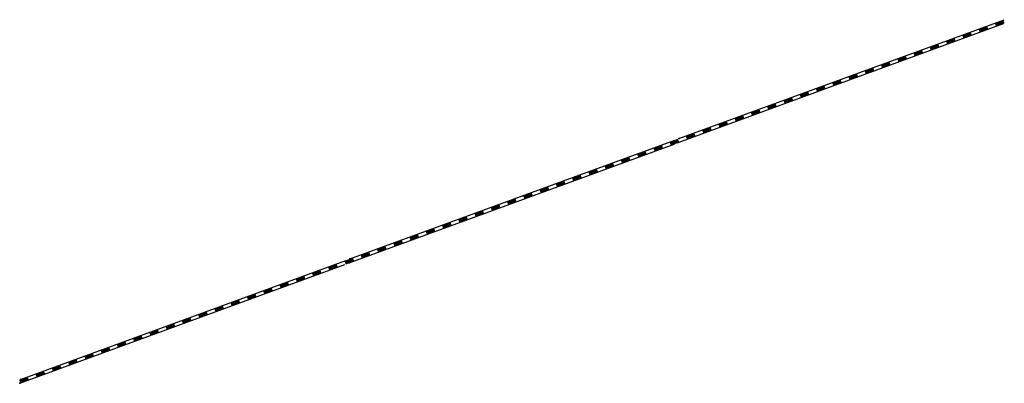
# Model space of a CAD drawing. Header units: metres. Extents: x 123819 to 142731, y 393440 to 405763.
# Tile 320 of 346: x 140190 to 140759, y 398749 to 398959. Entities that reach past the tile are written whole.
import ezdxf

# ---------------------------------------------------------------- set-up
doc = ezdxf.new("R2010")
doc.units = ezdxf.units.M
doc.header["$MEASUREMENT"] = 0
doc.layers.add('gs-knt-spoorlijn', color=7, linetype='Continuous', lineweight=30)

msp = doc.modelspace()

# ---------------------------------------------------------------- linework, layer by layer
at = {"layer": 'gs-knt-spoorlijn', "color": 7, "linetype": 'Continuous'}
for p, q in [((140570.73, 398887.86), (140758.56, 398956.57)), ((140571.16, 398890.15), (140758.99, 398958.86)), ((140753.82, 398956.75), (140758.52, 398958.46)), ((140753.89, 398956.56), (140758.59, 398958.28)), ((140753.96, 398956.37), (140758.66, 398958.09)), ((140754.03, 398956.18), (140758.73, 398957.9)), ((140754.1, 398955.99), (140758.79, 398957.71)), ((140754.17, 398955.81), (140758.86, 398957.52)), ((140754.24, 398955.62), (140758.93, 398957.34)), ((140754.3, 398955.43), (140759, 398957.15)), ((140754.37, 398955.24), (140759.07, 398956.96)), ((140735.04, 398949.88), (140739.74, 398951.59)), ((140735.11, 398949.69), (140739.81, 398951.41)), ((140735.18, 398949.5), (140739.87, 398951.22)), ((140735.25, 398949.31), (140739.94, 398951.03)), ((140735.32, 398949.12), (140740.01, 398950.84)), ((140735.38, 398948.94), (140740.08, 398950.65)), ((140735.45, 398948.75), (140740.15, 398950.47)), ((140735.52, 398948.56), (140740.22, 398950.28)), ((140735.59, 398948.37), (140740.29, 398950.09)), ((140744.43, 398953.31), (140749.13, 398955.03)), ((140744.5, 398953.12), (140749.2, 398954.84)), ((140744.57, 398952.94), (140749.27, 398954.65)), ((140744.64, 398952.75), (140749.33, 398954.47)), ((140744.71, 398952.56), (140749.4, 398954.28)), ((140744.78, 398952.37), (140749.47, 398954.09)), ((140744.84, 398952.18), (140749.54, 398953.9)), ((140744.91, 398952), (140749.61, 398953.71)), ((140744.98, 398951.81), (140749.68, 398953.53)), ((140716.26, 398943), (140720.95, 398944.72)), ((140716.33, 398942.82), (140721.02, 398944.53)), ((140716.4, 398942.63), (140721.09, 398944.35)), ((140725.65, 398946.44), (140730.35, 398948.16)), ((140725.72, 398946.25), (140730.41, 398947.97)), ((140725.79, 398946.06), (140730.48, 398947.78)), ((140725.86, 398945.88), (140730.55, 398947.59)), ((140725.92, 398945.69), (140730.62, 398947.41)), ((140725.99, 398945.5), (140730.69, 398947.22)), ((140726.06, 398945.31), (140730.76, 398947.03)), ((140726.13, 398945.13), (140730.83, 398946.84)), ((140726.2, 398944.94), (140730.9, 398946.65)), ((140706.87, 398939.57), (140711.56, 398941.29)), ((140706.94, 398939.38), (140711.63, 398941.1)), ((140707, 398939.19), (140711.7, 398940.91)), ((140707.07, 398939.01), (140711.77, 398940.72)), ((140707.14, 398938.82), (140711.84, 398940.54)), ((140707.21, 398938.63), (140711.91, 398940.35)), ((140707.28, 398938.44), (140711.98, 398940.16)), ((140707.35, 398938.25), (140712.04, 398939.97)), ((140707.42, 398938.07), (140712.11, 398939.78)), ((140716.46, 398942.44), (140721.16, 398944.16)), ((140716.53, 398942.25), (140721.23, 398943.97)), ((140716.6, 398942.07), (140721.3, 398943.78)), ((140716.67, 398941.88), (140721.37, 398943.6)), ((140716.74, 398941.69), (140721.44, 398943.41)), ((140716.81, 398941.5), (140721.5, 398943.22)), ((140688.08, 398932.7), (140692.78, 398934.42)), ((140688.15, 398932.51), (140692.85, 398934.23)), ((140688.22, 398932.32), (140692.92, 398934.04)), ((140688.29, 398932.13), (140692.99, 398933.85)), ((140688.36, 398931.95), (140693.06, 398933.66)), ((140688.43, 398931.76), (140693.12, 398933.48)), ((140688.5, 398931.57), (140693.19, 398933.29)), ((140688.57, 398931.38), (140693.26, 398933.1)), ((140688.63, 398931.2), (140693.33, 398932.91)), ((140697.48, 398936.13), (140702.17, 398937.85)), ((140697.54, 398935.95), (140702.24, 398937.66)), ((140697.61, 398935.76), (140702.31, 398937.48)), ((140697.68, 398935.57), (140702.38, 398937.29)), ((140697.75, 398935.38), (140702.45, 398937.1)), ((140697.82, 398935.19), (140702.52, 398936.91)), ((140697.89, 398935.01), (140702.58, 398936.72)), ((140697.96, 398934.82), (140702.65, 398936.54)), ((140698.03, 398934.63), (140702.72, 398936.35)), ((140669.3, 398925.83), (140674, 398927.54)), ((140669.37, 398925.64), (140674.07, 398927.36)), ((140669.44, 398925.45), (140674.14, 398927.17)), ((140678.69, 398929.26), (140683.39, 398930.98)), ((140678.76, 398929.07), (140683.46, 398930.79)), ((140678.83, 398928.89), (140683.53, 398930.6)), ((140678.9, 398928.7), (140683.6, 398930.42)), ((140678.97, 398928.51), (140683.66, 398930.23)), ((140679.04, 398928.32), (140683.73, 398930.04)), ((140679.11, 398928.14), (140683.8, 398929.85)), ((140679.17, 398927.95), (140683.87, 398929.67)), ((140679.24, 398927.76), (140683.94, 398929.48)), ((140659.91, 398922.39), (140664.61, 398924.11)), ((140659.98, 398922.2), (140664.67, 398923.92)), ((140660.05, 398922.02), (140664.74, 398923.73)), ((140660.12, 398921.83), (140664.81, 398923.55)), ((140660.19, 398921.64), (140664.88, 398923.36)), ((140660.25, 398921.45), (140664.95, 398923.17)), ((140660.32, 398921.26), (140665.02, 398922.98)), ((140660.39, 398921.08), (140665.09, 398922.79)), ((140660.46, 398920.89), (140665.16, 398922.61)), ((140669.51, 398925.26), (140674.2, 398926.98)), ((140669.58, 398925.08), (140674.27, 398926.79)), ((140669.65, 398924.89), (140674.34, 398926.61)), ((140669.71, 398924.7), (140674.41, 398926.42)), ((140669.78, 398924.51), (140674.48, 398926.23)), ((140669.85, 398924.32), (140674.55, 398926.04)), ((140641.13, 398915.52), (140645.82, 398917.24)), ((140641.2, 398915.33), (140645.89, 398917.05)), ((140641.27, 398915.14), (140645.96, 398916.86)), ((140641.33, 398914.96), (140646.03, 398916.67)), ((140641.4, 398914.77), (140646.1, 398916.49)), ((140641.47, 398914.58), (140646.17, 398916.3)), ((140641.54, 398914.39), (140646.24, 398916.11)), ((140641.61, 398914.21), (140646.3, 398915.92)), ((140650.52, 398918.96), (140655.21, 398920.67)), ((140650.59, 398918.77), (140655.28, 398920.49)), ((140650.66, 398918.58), (140655.35, 398920.3)), ((140650.73, 398918.39), (140655.42, 398920.11)), ((140650.79, 398918.2), (140655.49, 398919.92)), ((140650.86, 398918.02), (140655.56, 398919.73)), ((140650.93, 398917.83), (140655.63, 398919.55)), ((140651, 398917.64), (140655.7, 398919.36)), ((140651.07, 398917.45), (140655.76, 398919.17)), ((140622.35, 398908.65), (140627.04, 398910.37)), ((140622.41, 398908.46), (140627.11, 398910.18)), ((140631.74, 398912.08), (140636.43, 398913.8)), ((140631.81, 398911.9), (140636.5, 398913.61)), ((140631.87, 398911.71), (140636.57, 398913.43)), ((140631.94, 398911.52), (140636.64, 398913.24)), ((140632.01, 398911.33), (140636.71, 398913.05)), ((140632.08, 398911.15), (140636.78, 398912.86)), ((140632.15, 398910.96), (140636.84, 398912.68)), ((140632.22, 398910.77), (140636.91, 398912.49)), ((140632.29, 398910.58), (140636.98, 398912.3)), ((140641.68, 398914.02), (140646.37, 398915.74)), ((140612.95, 398905.21), (140617.65, 398906.93)), ((140613.02, 398905.03), (140617.72, 398906.74)), ((140613.09, 398904.84), (140617.79, 398906.56)), ((140613.16, 398904.65), (140617.86, 398906.37)), ((140613.23, 398904.46), (140617.92, 398906.18)), ((140613.3, 398904.27), (140617.99, 398905.99)), ((140613.37, 398904.09), (140618.06, 398905.8)), ((140613.43, 398903.9), (140618.13, 398905.62)), ((140613.5, 398903.71), (140618.2, 398905.43)), ((140622.48, 398908.27), (140627.18, 398909.99)), ((140622.55, 398908.09), (140627.25, 398909.8)), ((140622.62, 398907.9), (140627.32, 398909.62)), ((140622.69, 398907.71), (140627.38, 398909.43)), ((140622.76, 398907.52), (140627.45, 398909.24)), ((140622.83, 398907.33), (140627.52, 398909.05)), ((140622.89, 398907.15), (140627.59, 398908.86)), ((140594.17, 398898.34), (140598.87, 398900.06)), ((140594.24, 398898.15), (140598.94, 398899.87)), ((140594.31, 398897.97), (140599, 398899.68)), ((140594.38, 398897.78), (140599.07, 398899.5)), ((140594.45, 398897.59), (140599.14, 398899.31)), ((140594.51, 398897.4), (140599.21, 398899.12)), ((140594.58, 398897.22), (140599.28, 398898.93)), ((140594.65, 398897.03), (140599.35, 398898.75)), ((140603.56, 398901.78), (140608.26, 398903.5)), ((140603.63, 398901.59), (140608.33, 398903.31)), ((140603.7, 398901.4), (140608.4, 398903.12)), ((140603.77, 398901.21), (140608.46, 398902.93)), ((140603.84, 398901.03), (140608.53, 398902.74)), ((140603.91, 398900.84), (140608.6, 398902.56)), ((140603.97, 398900.65), (140608.67, 398902.37)), ((140604.04, 398900.46), (140608.74, 398902.18)), ((140604.11, 398900.28), (140608.81, 398901.99)), ((140575.39, 398891.47), (140580.08, 398893.19)), ((140584.78, 398894.91), (140589.48, 398896.63)), ((140584.85, 398894.72), (140589.54, 398896.44)), ((140584.92, 398894.53), (140589.61, 398896.25)), ((140584.99, 398894.34), (140589.68, 398896.06)), ((140585.05, 398894.16), (140589.75, 398895.87)), ((140585.12, 398893.97), (140589.82, 398895.69)), ((140585.19, 398893.78), (140589.89, 398895.5)), ((140585.26, 398893.59), (140589.96, 398895.31)), ((140585.33, 398893.4), (140590.03, 398895.12)), ((140594.72, 398896.84), (140599.42, 398898.56)), ((140380.98, 398820.58), (140568.81, 398889.29)), ((140566, 398888.04), (140570.69, 398889.75)), ((140566.07, 398887.85), (140570.76, 398889.57)), ((140566.13, 398887.66), (140570.83, 398889.38)), ((140566.2, 398887.47), (140570.9, 398889.19)), ((140566.27, 398887.28), (140570.97, 398889)), ((140566.34, 398887.1), (140571.04, 398888.81)), ((140566.41, 398886.91), (140571.11, 398888.63)), ((140566.48, 398886.72), (140571.17, 398888.44)), ((140566.55, 398886.53), (140571.24, 398888.25)), ((140575.46, 398891.28), (140580.15, 398893)), ((140575.53, 398891.1), (140580.22, 398892.81)), ((140575.59, 398890.91), (140580.29, 398892.63)), ((140575.66, 398890.72), (140580.36, 398892.44)), ((140575.73, 398890.53), (140580.43, 398892.25)), ((140575.8, 398890.34), (140580.5, 398892.06)), ((140575.87, 398890.16), (140580.57, 398891.87)), ((140575.94, 398889.97), (140580.63, 398891.69)), ((140380.56, 398818.3), (140568.39, 398887.01)), ((140547.21, 398881.17), (140551.91, 398882.88)), ((140547.28, 398880.98), (140551.98, 398882.7)), ((140547.35, 398880.79), (140552.05, 398882.51)), ((140547.42, 398880.6), (140552.12, 398882.32)), ((140547.49, 398880.41), (140552.18, 398882.13)), ((140547.56, 398880.23), (140552.25, 398881.94)), ((140547.63, 398880.04), (140552.32, 398881.76)), ((140556.61, 398884.6), (140561.3, 398886.32)), ((140556.67, 398884.41), (140561.37, 398886.13)), ((140556.74, 398884.23), (140561.44, 398885.94)), ((140556.81, 398884.04), (140561.51, 398885.76)), ((140556.88, 398883.85), (140561.58, 398885.57)), ((140556.95, 398883.66), (140561.65, 398885.38)), ((140557.02, 398883.47), (140561.71, 398885.19)), ((140557.09, 398883.29), (140561.78, 398885)), ((140557.16, 398883.1), (140561.85, 398884.82)), ((140528.43, 398874.29), (140533.13, 398876.01)), ((140537.82, 398877.73), (140542.52, 398879.45)), ((140537.89, 398877.54), (140542.59, 398879.26)), ((140537.96, 398877.35), (140542.66, 398879.07)), ((140538.03, 398877.17), (140542.72, 398878.88)), ((140538.1, 398876.98), (140542.79, 398878.7)), ((140538.17, 398876.79), (140542.86, 398878.51)), ((140538.24, 398876.6), (140542.93, 398878.32)), ((140538.3, 398876.41), (140543, 398878.13)), ((140538.37, 398876.23), (140543.07, 398877.94)), ((140547.7, 398879.85), (140552.39, 398881.57)), ((140547.76, 398879.66), (140552.46, 398881.38)), ((140519.04, 398870.86), (140523.74, 398872.58)), ((140519.11, 398870.67), (140523.8, 398872.39)), ((140519.18, 398870.48), (140523.87, 398872.2)), ((140519.25, 398870.3), (140523.94, 398872.01)), ((140519.32, 398870.11), (140524.01, 398871.83)), ((140519.38, 398869.92), (140524.08, 398871.64)), ((140519.45, 398869.73), (140524.15, 398871.45)), ((140519.52, 398869.54), (140524.22, 398871.26)), ((140519.59, 398869.36), (140524.29, 398871.07)), ((140528.5, 398874.11), (140533.2, 398875.82)), ((140528.57, 398873.92), (140533.26, 398875.64)), ((140528.64, 398873.73), (140533.33, 398875.45)), ((140528.71, 398873.54), (140533.4, 398875.26)), ((140528.78, 398873.36), (140533.47, 398875.07)), ((140528.84, 398873.17), (140533.54, 398874.89)), ((140528.91, 398872.98), (140533.61, 398874.7)), ((140528.98, 398872.79), (140533.68, 398874.51)), ((140500.26, 398863.99), (140504.95, 398865.71)), ((140500.33, 398863.8), (140505.02, 398865.52)), ((140500.4, 398863.61), (140505.09, 398865.33)), ((140500.46, 398863.42), (140505.16, 398865.14)), ((140500.53, 398863.24), (140505.23, 398864.95)), ((140500.6, 398863.05), (140505.3, 398864.77)), ((140500.67, 398862.86), (140505.37, 398864.58)), ((140509.65, 398867.42), (140514.34, 398869.14)), ((140509.72, 398867.24), (140514.41, 398868.95)), ((140509.79, 398867.05), (140514.48, 398868.77)), ((140509.86, 398866.86), (140514.55, 398868.58)), ((140509.92, 398866.67), (140514.62, 398868.39)), ((140509.99, 398866.48), (140514.69, 398868.2)), ((140510.06, 398866.3), (140514.76, 398868.01)), ((140510.13, 398866.11), (140514.83, 398867.83)), ((140510.2, 398865.92), (140514.89, 398867.64)), ((140490.87, 398860.55), (140495.56, 398862.27)), ((140490.94, 398860.36), (140495.63, 398862.08)), ((140491, 398860.18), (140495.7, 398861.89)), ((140491.07, 398859.99), (140495.77, 398861.71)), ((140491.14, 398859.8), (140495.84, 398861.52)), ((140491.21, 398859.61), (140495.91, 398861.33)), ((140491.28, 398859.43), (140495.97, 398861.14)), ((140491.35, 398859.24), (140496.04, 398860.96)), ((140491.42, 398859.05), (140496.11, 398860.77)), ((140500.74, 398862.67), (140505.43, 398864.39)), ((140500.81, 398862.49), (140505.5, 398864.2)), ((140472.08, 398853.68), (140476.78, 398855.4)), ((140472.15, 398853.49), (140476.85, 398855.21)), ((140472.22, 398853.31), (140476.92, 398855.02)), ((140472.29, 398853.12), (140476.99, 398854.84)), ((140472.36, 398852.93), (140477.05, 398854.65)), ((140472.43, 398852.74), (140477.12, 398854.46)), ((140472.5, 398852.55), (140477.19, 398854.27)), ((140472.56, 398852.37), (140477.26, 398854.08)), ((140472.63, 398852.18), (140477.33, 398853.9)), ((140481.48, 398857.12), (140486.17, 398858.83)), ((140481.54, 398856.93), (140486.24, 398858.65)), ((140481.61, 398856.74), (140486.31, 398858.46)), ((140481.68, 398856.55), (140486.38, 398858.27)), ((140481.75, 398856.37), (140486.45, 398858.08)), ((140481.82, 398856.18), (140486.51, 398857.9)), ((140481.89, 398855.99), (140486.58, 398857.71)), ((140481.96, 398855.8), (140486.65, 398857.52)), ((140482.02, 398855.61), (140486.72, 398857.33)), ((140453.3, 398846.81), (140458, 398848.53)), ((140453.37, 398846.62), (140458.07, 398848.34)), ((140453.44, 398846.43), (140458.13, 398848.15)), ((140453.51, 398846.25), (140458.2, 398847.96)), ((140453.58, 398846.06), (140458.27, 398847.78)), ((140453.64, 398845.87), (140458.34, 398847.59)), ((140462.69, 398850.25), (140467.39, 398851.96)), ((140462.76, 398850.06), (140467.46, 398851.78)), ((140462.83, 398849.87), (140467.53, 398851.59)), ((140462.9, 398849.68), (140467.59, 398851.4)), ((140462.97, 398849.49), (140467.66, 398851.21)), ((140463.04, 398849.31), (140467.73, 398851.02)), ((140463.1, 398849.12), (140467.8, 398850.84)), ((140463.17, 398848.93), (140467.87, 398850.65)), ((140463.24, 398848.74), (140467.94, 398850.46)), ((140443.91, 398843.37), (140448.61, 398845.09)), ((140443.98, 398843.19), (140448.67, 398844.9)), ((140444.05, 398843), (140448.74, 398844.72)), ((140444.12, 398842.81), (140448.81, 398844.53)), ((140444.18, 398842.62), (140448.88, 398844.34)), ((140444.25, 398842.44), (140448.95, 398844.15)), ((140444.32, 398842.25), (140449.02, 398843.97)), ((140444.39, 398842.06), (140449.09, 398843.78)), ((140444.46, 398841.87), (140449.16, 398843.59)), ((140453.71, 398845.68), (140458.41, 398847.4)), ((140453.78, 398845.5), (140458.48, 398847.21)), ((140453.85, 398845.31), (140458.55, 398847.03)), ((140425.13, 398836.5), (140429.82, 398838.22)), ((140425.2, 398836.32), (140429.89, 398838.03)), ((140425.26, 398836.13), (140429.96, 398837.85)), ((140425.33, 398835.94), (140430.03, 398837.66)), ((140425.4, 398835.75), (140430.1, 398837.47)), ((140425.47, 398835.56), (140430.17, 398837.28)), ((140425.54, 398835.38), (140430.23, 398837.09)), ((140425.61, 398835.19), (140430.3, 398836.91)), ((140425.68, 398835), (140430.37, 398836.72)), ((140434.52, 398839.94), (140439.21, 398841.66)), ((140434.59, 398839.75), (140439.28, 398841.47)), ((140434.66, 398839.56), (140439.35, 398841.28)), ((140434.72, 398839.38), (140439.42, 398841.09)), ((140434.79, 398839.19), (140439.49, 398840.91)), ((140434.86, 398839), (140439.56, 398840.72)), ((140434.93, 398838.81), (140439.63, 398840.53)), ((140435, 398838.62), (140439.69, 398840.34)), ((140435.07, 398838.44), (140439.76, 398840.15)), ((140406.34, 398829.63), (140411.04, 398831.35)), ((140406.41, 398829.44), (140411.11, 398831.16)), ((140406.48, 398829.26), (140411.18, 398830.97)), ((140406.55, 398829.07), (140411.25, 398830.79)), ((140406.62, 398828.88), (140411.31, 398830.6)), ((140415.74, 398833.07), (140420.43, 398834.79)), ((140415.8, 398832.88), (140420.5, 398834.6)), ((140415.87, 398832.69), (140420.57, 398834.41)), ((140415.94, 398832.5), (140420.64, 398834.22)), ((140416.01, 398832.32), (140420.71, 398834.03)), ((140416.08, 398832.13), (140420.77, 398833.85)), ((140416.15, 398831.94), (140420.84, 398833.66)), ((140416.22, 398831.75), (140420.91, 398833.47)), ((140416.29, 398831.57), (140420.98, 398833.28)), ((140396.95, 398826.2), (140401.65, 398827.92)), ((140397.02, 398826.01), (140401.72, 398827.73)), ((140397.09, 398825.82), (140401.79, 398827.54)), ((140397.16, 398825.63), (140401.85, 398827.35)), ((140397.23, 398825.45), (140401.92, 398827.16)), ((140397.3, 398825.26), (140401.99, 398826.98)), ((140397.37, 398825.07), (140402.06, 398826.79)), ((140397.43, 398824.88), (140402.13, 398826.6)), ((140397.5, 398824.69), (140402.2, 398826.41)), ((140406.69, 398828.69), (140411.38, 398830.41)), ((140406.76, 398828.51), (140411.45, 398830.22)), ((140406.83, 398828.32), (140411.52, 398830.04)), ((140406.89, 398828.13), (140411.59, 398829.85)), ((140190.81, 398751.01), (140378.64, 398819.72)), ((140378.17, 398819.33), (140382.87, 398821.04)), ((140378.24, 398819.14), (140382.93, 398820.86)), ((140378.31, 398818.95), (140383, 398820.67)), ((140378.38, 398818.76), (140383.07, 398820.48)), ((140378.45, 398818.57), (140383.14, 398820.29)), ((140378.51, 398818.39), (140383.21, 398820.1)), ((140378.58, 398818.2), (140383.28, 398819.92)), ((140378.65, 398818.01), (140383.35, 398819.73)), ((140378.72, 398817.82), (140383.42, 398819.54)), ((140387.56, 398822.76), (140392.26, 398824.48)), ((140387.63, 398822.57), (140392.33, 398824.29)), ((140387.7, 398822.39), (140392.39, 398824.1)), ((140387.77, 398822.2), (140392.46, 398823.92)), ((140387.84, 398822.01), (140392.53, 398823.73)), ((140387.91, 398821.82), (140392.6, 398823.54)), ((140387.97, 398821.63), (140392.67, 398823.35)), ((140388.04, 398821.45), (140392.74, 398823.16)), ((140388.11, 398821.26), (140392.81, 398822.98)), ((140190.38, 398748.73), (140378.21, 398817.44)), ((140359.39, 398812.46), (140364.08, 398814.17)), ((140359.46, 398812.27), (140364.15, 398813.99)), ((140359.53, 398812.08), (140364.22, 398813.8)), ((140359.59, 398811.89), (140364.29, 398813.61)), ((140359.66, 398811.7), (140364.36, 398813.42)), ((140368.78, 398815.89), (140373.47, 398817.61)), ((140368.85, 398815.7), (140373.54, 398817.42)), ((140368.92, 398815.52), (140373.61, 398817.23)), ((140368.99, 398815.33), (140373.68, 398817.05)), ((140369.05, 398815.14), (140373.75, 398816.86)), ((140369.12, 398814.95), (140373.82, 398816.67)), ((140369.19, 398814.76), (140373.89, 398816.48)), ((140369.26, 398814.58), (140373.96, 398816.29)), ((140369.33, 398814.39), (140374.02, 398816.11)), ((140350, 398809.02), (140354.69, 398810.74)), ((140350.06, 398808.83), (140354.76, 398810.55)), ((140350.13, 398808.64), (140354.83, 398810.36)), ((140350.2, 398808.46), (140354.9, 398810.17)), ((140350.27, 398808.27), (140354.97, 398809.99)), ((140350.34, 398808.08), (140355.04, 398809.8)), ((140350.41, 398807.89), (140355.1, 398809.61)), ((140350.48, 398807.7), (140355.17, 398809.42)), ((140350.55, 398807.52), (140355.24, 398809.23)), ((140359.73, 398811.52), (140364.43, 398813.23)), ((140359.8, 398811.33), (140364.5, 398813.05)), ((140359.87, 398811.14), (140364.56, 398812.86)), ((140359.94, 398810.95), (140364.63, 398812.67)), ((140331.21, 398802.15), (140335.91, 398803.87)), ((140331.28, 398801.96), (140335.98, 398803.68)), ((140331.35, 398801.77), (140336.05, 398803.49)), ((140331.42, 398801.59), (140336.12, 398803.3)), ((140331.49, 398801.4), (140336.18, 398803.12)), ((140331.56, 398801.21), (140336.25, 398802.93)), ((140331.63, 398801.02), (140336.32, 398802.74)), ((140331.69, 398800.83), (140336.39, 398802.55)), ((140331.76, 398800.65), (140336.46, 398802.36)), ((140340.6, 398805.58), (140345.3, 398807.3)), ((140340.67, 398805.4), (140345.37, 398807.11)), ((140340.74, 398805.21), (140345.44, 398806.93)), ((140340.81, 398805.02), (140345.51, 398806.74)), ((140340.88, 398804.83), (140345.58, 398806.55)), ((140340.95, 398804.65), (140345.64, 398806.36)), ((140341.02, 398804.46), (140345.71, 398806.18)), ((140341.09, 398804.27), (140345.78, 398805.99)), ((140341.15, 398804.08), (140345.85, 398805.8)), ((140312.43, 398795.28), (140317.13, 398797)), ((140312.5, 398795.09), (140317.2, 398796.81)), ((140312.57, 398794.9), (140317.26, 398796.62)), ((140312.64, 398794.71), (140317.33, 398796.43)), ((140321.82, 398798.71), (140326.52, 398800.43)), ((140321.89, 398798.53), (140326.59, 398800.24)), ((140321.96, 398798.34), (140326.66, 398800.06)), ((140322.03, 398798.15), (140326.72, 398799.87)), ((140322.1, 398797.96), (140326.79, 398799.68)), ((140322.17, 398797.77), (140326.86, 398799.49)), ((140322.23, 398797.59), (140326.93, 398799.3)), ((140322.3, 398797.4), (140327, 398799.12)), ((140322.37, 398797.21), (140327.07, 398798.93)), ((140303.04, 398791.84), (140307.74, 398793.56)), ((140303.11, 398791.65), (140307.8, 398793.37)), ((140303.18, 398791.47), (140307.87, 398793.18)), ((140303.25, 398791.28), (140307.94, 398793)), ((140303.31, 398791.09), (140308.01, 398792.81)), ((140303.38, 398790.9), (140308.08, 398792.62)), ((140303.45, 398790.72), (140308.15, 398792.43)), ((140303.52, 398790.53), (140308.22, 398792.25)), ((140303.59, 398790.34), (140308.28, 398792.06)), ((140312.71, 398794.53), (140317.4, 398796.24)), ((140312.77, 398794.34), (140317.47, 398796.06)), ((140312.84, 398794.15), (140317.54, 398795.87)), ((140312.91, 398793.96), (140317.61, 398795.68)), ((140312.98, 398793.78), (140317.68, 398795.49)), ((140284.26, 398784.97), (140288.95, 398786.69)), ((140284.33, 398784.78), (140289.02, 398786.5)), ((140284.39, 398784.6), (140289.09, 398786.31)), ((140284.46, 398784.41), (140289.16, 398786.13)), ((140284.53, 398784.22), (140289.23, 398785.94)), ((140284.6, 398784.03), (140289.3, 398785.75)), ((140284.67, 398783.84), (140289.36, 398785.56)), ((140284.74, 398783.66), (140289.43, 398785.37)), ((140284.81, 398783.47), (140289.5, 398785.19)), ((140293.65, 398788.41), (140298.34, 398790.12)), ((140293.72, 398788.22), (140298.41, 398789.94)), ((140293.79, 398788.03), (140298.48, 398789.75)), ((140293.85, 398787.84), (140298.55, 398789.56)), ((140293.92, 398787.66), (140298.62, 398789.37)), ((140293.99, 398787.47), (140298.69, 398789.19)), ((140294.06, 398787.28), (140298.76, 398789)), ((140294.13, 398787.09), (140298.82, 398788.81)), ((140294.2, 398786.9), (140298.89, 398788.62)), ((140265.47, 398778.1), (140270.17, 398779.82)), ((140265.54, 398777.91), (140270.24, 398779.63)), ((140265.61, 398777.72), (140270.31, 398779.44)), ((140274.87, 398781.54), (140279.56, 398783.25)), ((140274.93, 398781.35), (140279.63, 398783.07)), ((140275, 398781.16), (140279.7, 398782.88)), ((140275.07, 398780.97), (140279.77, 398782.69)), ((140275.14, 398780.78), (140279.84, 398782.5)), ((140275.21, 398780.6), (140279.9, 398782.31)), ((140275.28, 398780.41), (140279.97, 398782.13)), ((140275.35, 398780.22), (140280.04, 398781.94)), ((140275.42, 398780.03), (140280.11, 398781.75)), ((140256.08, 398774.66), (140260.78, 398776.38)), ((140256.15, 398774.48), (140260.85, 398776.19)), ((140256.22, 398774.29), (140260.92, 398776.01)), ((140256.29, 398774.1), (140260.98, 398775.82)), ((140256.36, 398773.91), (140261.05, 398775.63)), ((140256.43, 398773.73), (140261.12, 398775.44)), ((140256.5, 398773.54), (140261.19, 398775.26)), ((140256.56, 398773.35), (140261.26, 398775.07)), ((140256.63, 398773.16), (140261.33, 398774.88)), ((140265.68, 398777.54), (140270.38, 398779.25)), ((140265.75, 398777.35), (140270.44, 398779.07)), ((140265.82, 398777.16), (140270.51, 398778.88)), ((140265.89, 398776.97), (140270.58, 398778.69)), ((140265.96, 398776.79), (140270.65, 398778.5)), ((140266.02, 398776.6), (140270.72, 398778.32)), ((140237.3, 398767.79), (140242, 398769.51)), ((140237.37, 398767.61), (140242.06, 398769.32)), ((140237.44, 398767.42), (140242.13, 398769.14)), ((140237.51, 398767.23), (140242.2, 398768.95)), ((140237.57, 398767.04), (140242.27, 398768.76)), ((140237.64, 398766.85), (140242.34, 398768.57)), ((140237.71, 398766.67), (140242.41, 398768.38)), ((140237.78, 398766.48), (140242.48, 398768.2)), ((140237.85, 398766.29), (140242.55, 398768.01)), ((140246.69, 398771.23), (140251.39, 398772.95)), ((140246.76, 398771.04), (140251.46, 398772.76)), ((140246.83, 398770.85), (140251.52, 398772.57)), ((140246.9, 398770.67), (140251.59, 398772.38)), ((140246.97, 398770.48), (140251.66, 398772.2)), ((140247.04, 398770.29), (140251.73, 398772.01)), ((140247.1, 398770.1), (140251.8, 398771.82)), ((140247.17, 398769.91), (140251.87, 398771.63)), ((140247.24, 398769.73), (140251.94, 398771.44)), ((140218.52, 398760.92), (140223.21, 398762.64)), ((140218.59, 398760.73), (140223.28, 398762.45)), ((140218.65, 398760.55), (140223.35, 398762.26)), ((140227.91, 398764.36), (140232.6, 398766.08)), ((140227.98, 398764.17), (140232.67, 398765.89)), ((140228.05, 398763.98), (140232.74, 398765.7)), ((140228.11, 398763.79), (140232.81, 398765.51)), ((140228.18, 398763.61), (140232.88, 398765.32)), ((140228.25, 398763.42), (140232.95, 398765.14)), ((140228.32, 398763.23), (140233.02, 398764.95)), ((140228.39, 398763.04), (140233.09, 398764.76)), ((140228.46, 398762.86), (140233.15, 398764.57)), ((140209.13, 398757.49), (140213.82, 398759.2)), ((140209.19, 398757.3), (140213.89, 398759.02)), ((140209.26, 398757.11), (140213.96, 398758.83)), ((140209.33, 398756.92), (140214.03, 398758.64)), ((140209.4, 398756.74), (140214.1, 398758.45)), ((140209.47, 398756.55), (140214.17, 398758.27)), ((140209.54, 398756.36), (140214.23, 398758.08)), ((140209.61, 398756.17), (140214.3, 398757.89)), ((140209.68, 398755.98), (140214.37, 398757.7)), ((140218.72, 398760.36), (140223.42, 398762.08)), ((140218.79, 398760.17), (140223.49, 398761.89)), ((140218.86, 398759.98), (140223.56, 398761.7)), ((140218.93, 398759.8), (140223.63, 398761.51)), ((140219, 398759.61), (140223.69, 398761.33)), ((140219.07, 398759.42), (140223.76, 398761.14)), ((140190.34, 398750.62), (140195.04, 398752.33)), ((140190.41, 398750.43), (140195.11, 398752.15)), ((140190.48, 398750.24), (140195.18, 398751.96)), ((140190.55, 398750.05), (140195.25, 398751.77)), ((140190.62, 398749.86), (140195.31, 398751.58)), ((140190.69, 398749.68), (140195.38, 398751.39)), ((140190.76, 398749.49), (140195.45, 398751.21)), ((140190.82, 398749.3), (140195.52, 398751.02)), ((140190.89, 398749.11), (140195.59, 398750.83)), ((140199.73, 398754.05), (140204.43, 398755.77)), ((140199.8, 398753.86), (140204.5, 398755.58)), ((140199.87, 398753.68), (140204.57, 398755.39)), ((140199.94, 398753.49), (140204.64, 398755.21)), ((140200.01, 398753.3), (140204.71, 398755.02)), ((140200.08, 398753.11), (140204.77, 398754.83)), ((140200.15, 398752.92), (140204.84, 398754.64)), ((140200.22, 398752.74), (140204.91, 398754.45)), ((140200.28, 398752.55), (140204.98, 398754.27))]:
    msp.add_line(p, q, dxfattribs=at)
for p in [(140570.73, 398887.86), (140571.16, 398890.15), (140380.98, 398820.58), (140380.56, 398818.3), (140190.81, 398751.01), (140190.38, 398748.73)]:
    msp.add_point(p, dxfattribs=at)

doc.saveas('drawing.dxf')
